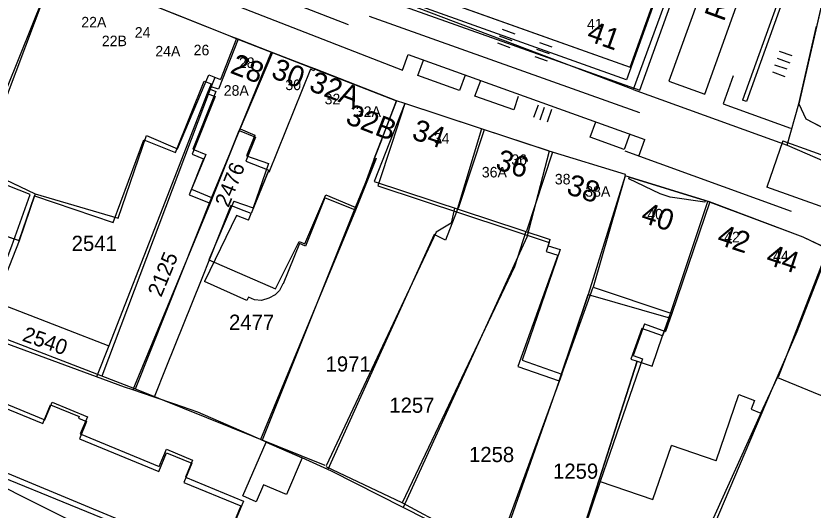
# Model space of a CAD drawing. Extents: x 148816 to 151297, y 399515 to 402500.
# Drawn here: x 150771.9 to 150866.3, y 399819.9 to 399878.5 of the extents above; entities that cross this region are included whole.
import ezdxf

# ---------------------------------------------------------------- set-up
doc = ezdxf.new("R2010")
doc.units = 0
for name, color, linetype in [('B01 Hoofdgebouw  [D] Norm', 7, 'Continuous'), ('B01 Hoofdgebouw  [T] Norm', 7, 'Continuous'), ('B01 Hoofdgebouw secundair [T] Gem', 7, 'Continuous'), ('B01 hoofgebouw', 7, 'Continuous'), ('B02 Bijgebouw  [D] Norm', 7, 'Continuous'), ('B02 Bijgebouw  [T] Norm', 7, 'Continuous'), ('B07 Tussenmuur  [D] Norm', 7, 'Continuous'), ('G01 perceelsgrens', 7, 'Continuous'), ('T03 Hek raster  [T] Gem', 7, 'Continuous'), ('T04 Haag heg  [D] Gem', 7, 'Continuous'), ('V00 Kant verharding algemeen  [T] Norm', 7, 'Continuous'), ('V00 Kant verharding algemeen secundair  [T] Gem', 7, 'Continuous'), ('V00 Kant verharding algemeen secundair  [T] Norm', 7, 'Continuous'), ('Z01 perceelnummer', 7, 'Continuous'), ('Z02 huisnummer', 7, 'Continuous'), ('Z02 Huisnummer  [Tekst] Norm', 7, 'Continuous'), ('Z06 straatnaam', 7, 'Continuous')]:
    doc.layers.add(name, color=color, linetype=linetype)

msp = doc.modelspace()

# ---------------------------------------------------------------- linework, layer by layer
at = {"layer": 'B01 Hoofdgebouw  [D] Norm'}
for p, q in [((150802.299, 399874.164), (150798.33, 399864.887)), ((150791.03, 399862.765), (150794.719, 399871.544)), ((150794.719, 399871.544), (150796.116, 399870.959)), ((150795.465, 399871.232), (150794.908, 399869.83)), ((150795.581, 399869.563), (150792.858, 399862.709)), ((150817.98, 399868.13), (150814.319, 399858.88)), ((150798.321, 399864.889), (150795.039, 399856.977)), ((150783.989, 399854.523), (150787.348, 399864.318)), ((150787.348, 399864.318), (150791.03, 399862.765)), ((150800.201, 399864.379), (150799.207, 399861.935)), ((150794.383, 399862.076), (150792.675, 399857.958)), ((150814.422, 399861.444), (150812.107, 399855.862)), ((150814.429, 399861.462), (150814.297, 399861.517)), ((150767.568, 399860.545), (150774.162, 399857.427)), ((150801.824, 399861.027), (150799.992, 399855.749)), ((150814.319, 399858.88), (150835.183, 399851.993)), ((150774.162, 399857.427), (150772.253, 399851.849)), ((150774.162, 399857.427), (150783.989, 399854.523)), ((150806.101, 399851.49), (150808.603, 399857.287)), ((150808.603, 399857.287), (150812.094, 399855.832)), ((150797.693, 399856.547), (150794.755, 399849.586)), ((150802.652, 399846.15), (150805.424, 399851.782)), ((150805.424, 399851.782), (150806.101, 399851.49)), ((150836.36, 399850.809), (150831.856, 399837.689)), ((150834.946, 399851.276), (150836.36, 399850.809)), ((150794.755, 399849.586), (150802.652, 399846.15)), ((150836.586, 399836.064), (150840.269, 399846.362)), ((150840.269, 399846.362), (150849.601, 399843.225)), ((150849.601, 399843.225), (150848.864, 399841.119)), ((150846.354, 399841.997), (150845.044, 399838.254)), ((150831.856, 399837.689), (150836.586, 399836.064)), ((150846.129, 399837.875), (150841.123, 399823.334)), ((150860.143, 399831.423), (150862.15, 399835.66)), ((150862.15, 399835.66), (150878.602, 399828.826)), ((150854.851, 399825.78), (150857.554, 399833.632)), ((150857.554, 399833.632), (150859.423, 399832.916)), ((150859.423, 399832.916), (150859.026, 399831.88)), ((150859.026, 399831.88), (150860.143, 399831.423)), ((150847.372, 399821.182), (150849.58, 399827.595)), ((150841.123, 399823.334), (150847.372, 399821.182))]:
    msp.add_line(p, q, dxfattribs=at)
msp.add_lwpolyline([(150795.899, 399813.892), (150766.901, 399825.932), (150769.794, 399832.899), (150775.299, 399830.613), (150776.18, 399832.734), (150780.344, 399831.005), (150779.501, 399828.975), (150788.853, 399825.091), (150789.709, 399827.152), (150792.817, 399825.861), (150791.971, 399823.824), (150798.839, 399820.972)], close=True, dxfattribs=at)
at = {"layer": 'B01 Hoofdgebouw  [T] Norm'}
for p, q in [((150844.66, 399872.44), (150858.67, 399911.44)), ((150873.41, 399906.29), (150864.66, 399868.08)), ((150812.9, 399883.76), (150844.66, 399872.44)), ((150797.45, 399876.05), (150816.99, 399868.45)), ((150816.99, 399868.45), (150814.297, 399861.517)), ((150835.07, 399862.49), (150817.98, 399868.13)), ((150864.66, 399868.08), (150865.48, 399866.3)), ((150865.48, 399866.3), (150874.01, 399861.87)), ((150844.1, 399859.71), (150835.07, 399862.49)), ((150844.06, 399859.57), (150844.1, 399859.71)), ((150844.58, 399859.39), (150844.06, 399859.57)), ((150844.5, 399859.19), (150844.58, 399859.39)), ((150848.23, 399857.41), (150844.5, 399859.19)), ((150849.42, 399857.02), (150848.23, 399857.41)), ((150853.52, 399856.42), (150849.42, 399857.02)), ((150853.57, 399856.64), (150853.52, 399856.42)), ((150854.08, 399856.48), (150853.57, 399856.64)), ((150865.19, 399852.3), (150854.08, 399856.48)), ((150868.1, 399850.89), (150865.19, 399852.3))]:
    msp.add_line(p, q, dxfattribs=at)
msp.add_lwpolyline([(150797.45, 399876.05), (150782.66, 399881.946), (150782.466, 399881.427), (150782.867, 399881.277), (150782.632, 399880.649), (150776.768, 399882.975), (150777.237, 399884.158), (150776.574, 399884.421), (150776.507, 399884.262), (150768.21, 399887.398), (150763.154, 399873.984), (150757.409, 399856.907), (150772.272, 399851.907)], dxfattribs=at)
at = {"layer": 'B01 Hoofdgebouw secundair [T] Gem'}
for p, q in [((150845.8, 399869.698), (150861.061, 399912.181)), ((150812.161, 399881.688), (150845.8, 399869.698))]:
    msp.add_line(p, q, dxfattribs=at)
at = {"layer": 'B01 hoofgebouw'}
for points in [[(150844.66, 399872.44), (150858.67, 399911.44), (150846.82, 399917.94), (150847.29, 399918.79), (150816.83, 399935.26), (150817.28, 399936.57), (150807.4, 399940.5), (150806.33, 399937.16), (150797.55, 399939.9), (150797.49, 399939.71), (150781.55, 399944.53), (150781.29, 399943.68), (150781.18, 399943.7)], [(150848.64, 399916.92), (150849.15, 399917.81), (150859.13, 399912.43), (150844.22, 399870.95), (150814.34, 399881.66), (150814.859, 399883.067)], [(150875.89, 399905.16), (150873.41, 399906.29), (150864.66, 399868.08), (150865.48, 399866.3)], [(150793.92, 399897.87), (150789.22, 399899.56), (150786.34, 399891.55), (150812.34, 399882.19), (150812.9, 399883.76), (150844.66, 399872.44)], [(150815.18, 399863.79), (150816.99, 399868.45), (150797.45, 399876.05), (150776.574, 399884.421), (150776.507, 399884.262), (150768.21, 399887.398), (150763.154, 399873.984), (150757.409, 399856.907), (150762.148, 399855.313)], [(150762.148, 399855.313), (150772.272, 399851.907), (150774.076, 399857.175), (150783.393, 399854.043), (150787.026, 399863.842), (150790.791, 399862.332), (150794.178, 399870.779), (150794.999, 399870.449), (150794.55, 399869.33), (150795.486, 399868.955), (150792.743, 399862.114), (150794.115, 399861.564), (150792.408, 399857.305), (150794.894, 399856.308), (150798.346, 399864.917), (150800.27, 399864.146), (150799.127, 399861.297), (150801.828, 399860.214), (150799.76, 399855.076)], [(150962.18, 399809.87), (150952.34, 399812.09), (150941.27, 399815.28), (150930.35, 399818.77), (150916.16, 399824.15), (150898.65, 399832.19), (150888.14, 399838.2), (150868.1, 399850.89), (150865.19, 399852.3), (150853.57, 399856.64), (150853.52, 399856.42), (150849.42, 399857.02), (150848.23, 399857.41), (150844.5, 399859.19), (150844.58, 399859.39), (150844.06, 399859.57), (150844.1, 399859.71), (150835.07, 399862.49), (150817.98, 399868.13), (150816.42, 399863.38)], [(150865.48, 399866.3), (150874.01, 399861.87)], [(150815.18, 399863.79), (150814.367, 399861.697), (150814.562, 399861.619), (150812.103, 399855.485), (150808.489, 399856.934), (150806.204, 399851.234), (150805.465, 399851.53), (150803.551, 399846.744)], [(150816.42, 399863.38), (150814.772, 399858.363), (150835.086, 399851.659), (150834.733, 399850.589), (150836.094, 399850.14), (150831.357, 399836.954), (150836.258, 399835.26), (150839.697, 399845.471), (150849.188, 399842.757), (150849.317, 399842.869), (150848.49, 399840.605), (150846.041, 399841.474), (150844.745, 399837.823), (150845.518, 399837.574), (150836.014, 399807.978), (150848.355, 399803.762), (150850.246, 399807.823), (150862.703, 399802.832), (150874.147, 399828.894)], [(150844.58, 399859.39), (150853.57, 399856.64)], [(150762.148, 399855.313), (150772.272, 399851.907), (150774.076, 399857.175)], [(150798.032, 399854.863), (150794.213, 399847.017)], [(150799.447, 399854.296), (150798.032, 399854.863)], [(150799.447, 399854.296), (150799.76, 399855.076)], [(150803.551, 399846.744), (150803.487, 399846.772), (150803.124, 399845.949), (150802.602, 399845.436), (150801.847, 399845.037), (150800.977, 399844.776), (150800.155, 399844.843), (150799.423, 399845.166), (150799.257, 399844.791), (150794.213, 399847.017)], [(150795.654, 399813.432), (150766.612, 399825.316), (150769.539, 399832.468), (150775.066, 399830.207), (150775.966, 399832.406), (150779.353, 399831.02), (150779.281, 399830.843), (150780.252, 399830.446), (150779.406, 399828.377), (150788.824, 399824.524), (150789.723, 399826.723), (150792.734, 399825.491), (150791.79, 399823.184), (150798.518, 399820.431), (150795.654, 399813.432)], [(150803.931, 399821.777), (150801.233, 399822.94), (150800.36, 399820.915), (150798.766, 399821.602), (150801.512, 399827.972), (150805.803, 399826.122), (150803.931, 399821.777)]]:
    msp.add_lwpolyline(points, dxfattribs=at)
at = {"layer": 'B02 Bijgebouw  [D] Norm'}
for p, q in [((150798.011, 399875.832), (150796.116, 399870.959)), ((150794.908, 399869.83), (150795.581, 399869.563)), ((150798.436, 399865.134), (150800.201, 399864.379)), ((150792.858, 399862.709), (150794.383, 399862.076)), ((150799.207, 399861.935), (150801.824, 399861.027)), ((150792.675, 399857.958), (150795.039, 399856.977)), ((150797.693, 399856.547), (150799.992, 399855.749)), ((150834.946, 399851.276), (150835.183, 399851.993)), ((150846.354, 399841.997), (150848.864, 399841.119)), ((150845.044, 399838.254), (150846.129, 399837.875)), ((150854.851, 399825.78), (150849.58, 399827.595))]:
    msp.add_line(p, q, dxfattribs=at)
at = {"layer": 'B02 Bijgebouw  [T] Norm'}
msp.add_line((150844.58, 399859.39), (150853.57, 399856.64), dxfattribs=at)
at = {"layer": 'B07 Tussenmuur  [D] Norm'}
for p, q in [((150776.507, 399884.262), (150767.568, 399860.545)), ((150776.507, 399884.262), (150767.568, 399860.545)), ((150827.382, 399865.027), (150824.296, 399855.676)), ((150827.382, 399865.027), (150824.296, 399855.676)), ((150835.465, 399862.36), (150832.37, 399852.982)), ((150835.465, 399862.36), (150832.37, 399852.982)), ((150844.06, 399859.57), (150840.269, 399846.362)), ((150844.06, 399859.57), (150840.269, 399846.362)), ((150854.116, 399856.466), (150849.601, 399843.225)), ((150854.116, 399856.466), (150849.601, 399843.225)), ((150868.08, 399850.903), (150862.201, 399835.686)), ((150868.08, 399850.903), (150862.201, 399835.686))]:
    msp.add_line(p, q, dxfattribs=at)
at = {"layer": 'G01 perceelsgrens'}
for points in [[(150847.29, 399918.79), (150849.15, 399917.81), (150860.319, 399911.505), (150845.03, 399869.8)], [(150776.507, 399884.262), (150767.944, 399862.974), (150766.816, 399859.991)], [(150798.208, 399875.755), (150797.45, 399876.05), (150776.574, 399884.421)], [(150845.03, 399869.8), (150812.34, 399882.19), (150812.008, 399882.31)], [(150863.271, 399863.205), (150864.66, 399868.08), (150866.769, 399877.288)], [(150798.208, 399875.755), (150795.889, 399869.838), (150794.874, 399870.139), (150794.55, 399869.33), (150788.911, 399854.897), (150782.87, 399839.409)], [(150802.127, 399874.231), (150798.208, 399875.755)], [(150802.127, 399874.231), (150798.346, 399864.917), (150794.894, 399856.308), (150785.711, 399834.169)], [(150806.747, 399872.434), (150802.127, 399874.231)], [(150807.279, 399872.227), (150806.747, 399872.434)], [(150807.279, 399872.227), (150807.196, 399872.019), (150806.771, 399872.19), (150801.848, 399859.936), (150801.735, 399859.982)], [(150816.99, 399868.45), (150807.279, 399872.227)], [(150845.03, 399869.8), (150863.271, 399863.205)], [(150816.99, 399868.45), (150814.367, 399861.697), (150812.103, 399855.485), (150800.845, 399828.284)], [(150827.068, 399865.131), (150817.98, 399868.13), (150816.99, 399868.45)], [(150827.068, 399865.131), (150824.082, 399855.291), (150822.788, 399851.915), (150821.426, 399852.608), (150815.162, 399838.739), (150808.824, 399824.744)], [(150835.07, 399862.49), (150834.995, 399862.515), (150827.068, 399865.131)], [(150863.271, 399863.205), (150876.676, 399857.395)], [(150835.07, 399862.49), (150832.417, 399852.299), (150817.754, 399820.243)], [(150844.06, 399859.57), (150844.1, 399859.71), (150835.07, 399862.49)], [(150769.303, 399845.827), (150771.386, 399851.273), (150773.566, 399857.347), (150766.816, 399859.991)], [(150801.735, 399859.982), (150799.76, 399855.076)], [(150844.06, 399859.57), (150839.697, 399845.471), (150836.258, 399835.26), (150829.004, 399814.545)], [(150853.862, 399856.531), (150853.57, 399856.64), (150844.58, 399859.39), (150844.06, 399859.57)], [(150836.847, 399810.573), (150845.518, 399837.574), (150847.277, 399837.012), (150848.49, 399840.605), (150849.317, 399842.869), (150853.862, 399856.531)], [(150868.215, 399850.817), (150865.19, 399852.3), (150853.862, 399856.531)], [(150798.401, 399855.621), (150797.356, 399856.04), (150797.043, 399855.26)], [(150799.76, 399855.076), (150798.401, 399855.621)], [(150797.043, 399855.26), (150793.81, 399847.195)], [(150868.215, 399850.817), (150864.439, 399841.051), (150861.387, 399834.071), (150850.246, 399807.823), (150848.355, 399803.762), (150845.972, 399797.87)], [(150793.81, 399847.195), (150789.642, 399836.799)], [(150770.367, 399844.261), (150777.402, 399841.536)], [(150777.402, 399841.536), (150782.87, 399839.409)], [(150781.431, 399835.721), (150767.568, 399840.843)], [(150782.87, 399839.409), (150781.431, 399835.721)], [(150789.642, 399836.799), (150788.243, 399833.309)], [(150785.711, 399834.169), (150784.752, 399834.494), (150781.431, 399835.721)], [(150788.243, 399833.309), (150785.711, 399834.169)], [(150790.696, 399832.477), (150788.243, 399833.309)], [(150800.845, 399828.284), (150800.132, 399828.617), (150793.435, 399831.547), (150790.696, 399832.477)], [(150828.502, 399793.616), (150798.254, 399808.668), (150752.629, 399831.587)], [(150808.824, 399824.744), (150805.803, 399826.122), (150801.512, 399827.972), (150800.845, 399828.284)], [(150817.754, 399820.243), (150809.274, 399824.539), (150808.824, 399824.744)], [(150829.004, 399814.545), (150823.218, 399817.474), (150817.754, 399820.243)]]:
    msp.add_lwpolyline(points, dxfattribs=at)
at = {"layer": 'T03 Hek raster  [T] Gem'}
for points in [[(150863.851, 399873.77), (150862.373, 399874.304)], [(150862.1, 399873.493), (150863.586, 399872.965)], [(150863.295, 399872.181), (150861.797, 399872.679)], [(150861.541, 399871.875), (150863.015, 399871.35)]]:
    msp.add_lwpolyline(points, dxfattribs=at)
at = {"layer": 'T04 Haag heg  [D] Gem'}
for p, q in [((150794.908, 399869.83), (150782.057, 399835.819)), ((150795.039, 399856.977), (150786.003, 399834.285)), ((150812.107, 399855.862), (150801.042, 399828.235)), ((150823.857, 399855.732), (150823.458, 399853.925)), ((150823.458, 399853.925), (150821.68, 399852.885)), ((150821.68, 399852.885), (150808.65, 399825.174)), ((150832.299, 399852.945), (150830.947, 399848.769)), ((150772.253, 399851.849), (150769.836, 399845.806)), ((150830.947, 399848.769), (150817.662, 399820.806)), ((150781.99, 399835.845), (150768.19, 399841.158)), ((150785.977, 399834.295), (150781.99, 399835.845)), ((150836.586, 399836.064), (150828.782, 399814.811)), ((150808.522, 399825.226), (150785.977, 399834.295)), ((150860.143, 399831.423), (150845.08, 399798.187)), ((150817.662, 399820.806), (150808.623, 399825.073)), ((150841.123, 399823.334), (150836.88, 399810.747)), ((150828.782, 399814.811), (150817.662, 399820.806))]:
    msp.add_line(p, q, dxfattribs=at)
for points in [[(150829.514, 399876.928), (150830.988, 399876.407)], [(150828.928, 399875.316), (150830.417, 399874.778)], [(150830.684, 399875.573), (150829.203, 399876.127)], [(150833.909, 399875.352), (150835.401, 399874.829)], [(150835.126, 399874.035), (150833.627, 399874.54)], [(150833.353, 399873.721), (150834.814, 399873.178)], [(150833.764, 399867.951), (150833.199, 399866.476)], [(150834.006, 399866.206), (150834.525, 399867.687)], [(150835.339, 399867.413), (150834.826, 399865.923)]]:
    msp.add_lwpolyline(points, dxfattribs=at)
at = {"layer": 'V00 Kant verharding algemeen  [T] Norm'}
for p, q in [((150853.51, 399869.24), (150871.218, 399918.456)), ((150866.095, 399917.696), (150849.26, 399870.77)), ((150849.26, 399870.77), (150853.51, 399869.24))]:
    msp.add_line(p, q, dxfattribs=at)
for points in [[(150813.723, 399878.495), (150845.784, 399867.049)], [(150856.891, 399871.409), (150855.679, 399868.107), (150863.665, 399865.188)], [(150862.761, 399863.717), (150869.78, 399861.177)], [(150863.807, 399855.339), (150844.078, 399862.472)], [(150867.749, 399855.768), (150860.856, 399858.198)]]:
    msp.add_lwpolyline(points, dxfattribs=at)
at = {"layer": 'V00 Kant verharding algemeen secundair  [T] Gem'}
for p, q in [((150870.628, 399903.676), (150857.981, 399868.533)), ((150871.099, 399903.507), (150858.452, 399868.364)), ((150858.452, 399868.364), (150857.981, 399868.533)), ((150845.69, 399861.889), (150846.405, 399863.868)), ((150862.761, 399863.717), (150860.856, 399858.198))]:
    msp.add_line(p, q, dxfattribs=at)
for points in [[(150825.127, 399871.507), (150824.46, 399869.682), (150819.512, 399871.435), (150820.18, 399873.273)], [(150826.262, 399869.012), (150826.954, 399870.856)], [(150831.387, 399868.964), (150830.879, 399867.392), (150826.262, 399869.012)], [(150844.629, 399864.515), (150843.965, 399862.664), (150839.947, 399864.123), (150840.613, 399865.956)]]:
    msp.add_lwpolyline(points, dxfattribs=at)
at = {"layer": 'V00 Kant verharding algemeen secundair  [T] Norm'}
for points in [[(150773.797, 399892.054), (150811.234, 399877.511)], [(150768.714, 399891.151), (150817.687, 399872.09), (150818.362, 399873.933), (150846.405, 399863.868)]]:
    msp.add_lwpolyline(points, dxfattribs=at)

# ---------------------------------------------------------------- texts
at = {"layer": 'Z01 perceelnummer'}
for s, rotation, p in [('2476', 68.09187, (150797.062, 399855.716)), ('2125', 67.5792, (150789.088, 399845.091)), ('2540', 340.63954, (150772.522, 399840.037))]:
    msp.add_text(s, height=1.8, rotation=rotation, dxfattribs=at).set_placement(p)
for s, p in [('2541', (150778.478, 399850.653)), ('2477', (150797.125, 399841.299)), ('1971', (150808.57, 399836.357)), ('1257', (150816.121, 399831.464)), ('1258', (150825.569, 399825.619)), ('1259', (150835.526, 399823.647))]:
    msp.add_text(s, height=1.8, dxfattribs=at).set_placement(p)
at = {"layer": 'Z02 huisnummer'}
for s, rotation, p in [('41', 340.3693, (150839.396, 399875.643)), ('28', 338.77323, (150797.144, 399871.798)), ('30', 338.77323, (150801.99, 399871.241)), ('32A', 339.02829, (150806.481, 399869.711)), ('32B', 338.77323, (150810.804, 399865.814)), ('34', 341.76431, (150818.667, 399863.953)), ('36', 341.81873, (150828.587, 399860.4)), ('38', 341.81873, (150836.994, 399857.456)), ('40', 341.81873, (150845.804, 399854.102)), ('42', 341.81873, (150854.825, 399851.492)), ('44', 341.81873, (150860.624, 399849.14))]:
    msp.add_text(s, height=2.5, rotation=rotation, dxfattribs=at).set_placement(p)
at = {"layer": 'Z02 Huisnummer  [Tekst] Norm'}
for s, p in [('22A', (150779.621, 399877.15)), ('41', (150839.55, 399876.915)), ('24', (150785.958, 399875.932)), ('22B', (150782.056, 399874.925)), ('24A', (150788.393, 399873.707)), ('26', (150792.934, 399873.843)), ('28', (150798.302, 399872.335)), ('30', (150803.806, 399869.717)), ('28A', (150796.502, 399869.05)), ('32', (150808.456, 399868.034)), ('32A', (150812.158, 399866.539)), ('34', (150821.407, 399863.372)), ('36', (150830.583, 399860.848)), ('36A', (150827.089, 399859.364)), ('38', (150835.74, 399858.538)), ('38A', (150839.343, 399857.079)), ('40', (150846.701, 399854.384)), ('42', (150855.811, 399851.673)), ('44', (150861.6, 399849.429))]:
    msp.add_text(s, height=1.25, dxfattribs=at).set_placement(p)
at = {"layer": 'Z06 straatnaam'}
msp.add_text('ROZENMARIJNSTRAAT', height=2.5, rotation=70.00711, dxfattribs=at).set_placement((150855.766, 399877.749))

doc.saveas('drawing.dxf')
